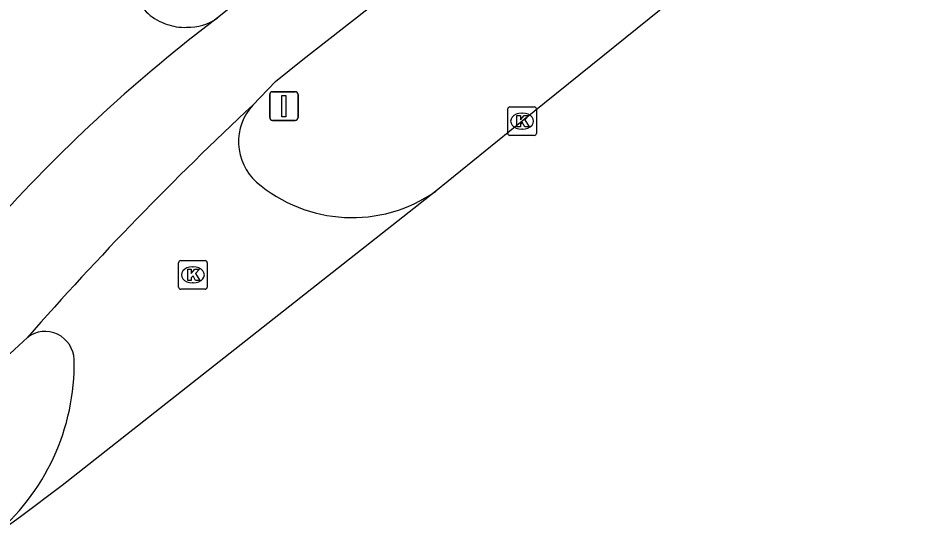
# Model space of a CAD drawing. Extents: x 159353 to 160616, y 385893 to 387321.
# Drawn here: x 160511.8 to 160543.15, y 386418.47 to 386436.61 of the extents above; entities that cross this region are included whole.
import ezdxf

# ---------------------------------------------------------------- set-up
doc = ezdxf.new("R2010")
doc.units = 0
for name, color, linetype in [('IMGEO_Fietspad_gesloten', 7, 'Continuous'), ('IMGEO_Kolk', 7, 'Continuous'), ('IMGEO_Rijbaan_lokaal_open', 7, 'Continuous'), ('IMGEO_Rijbaan_regionaal_gesloten', 7, 'Continuous'), ('IMGEO_Verkeersbordpaal', 7, 'Continuous')]:
    doc.layers.add(name, color=color, linetype=linetype)

msp = doc.modelspace()

# ---------------------------------------------------------------- linework, layer by layer
at = {"layer": 'IMGEO_Fietspad_gesloten'}
for points in [[(160541.385, 386454.654), (160518.779, 386436.611)], [(160520.015, 386433.567), (160520.804, 386434.384), (160521.764, 386435.158), (160530.579, 386442.052), (160539.503, 386449.265)], [(160510.919, 386424.322), (160512.136, 386425.445)]]:
    msp.add_lwpolyline(points, dxfattribs=at)
at = {"layer": 'IMGEO_Kolk'}
for p, q in [((160528.922, 386432.576), (160528.922, 386433.428)), ((160528.997, 386433.502), (160529.849, 386433.502)), ((160529.41, 386433.282), (160529.435, 386433.282)), ((160529.923, 386433.428), (160529.923, 386432.576)), ((160529.433, 386432.722), (160529.408, 386432.722)), ((160529.849, 386432.502), (160528.997, 386432.502)), ((160517.416, 386427.203), (160517.416, 386428.055)), ((160517.491, 386428.129), (160518.343, 386428.129)), ((160517.904, 386427.909), (160517.929, 386427.909)), ((160518.417, 386428.055), (160518.417, 386427.203)), ((160517.927, 386427.349), (160517.902, 386427.349)), ((160518.343, 386427.129), (160517.491, 386427.129))]:
    msp.add_line(p, q, dxfattribs=at)
for points in [[(160528.922, 386432.576), (160528.922, 386433.428)], [(160528.997, 386433.502), (160529.849, 386433.502)], [(160529.923, 386433.428), (160529.923, 386432.576)], [(160529.243, 386433.202), (160529.366, 386433.202), (160529.366, 386433.051), (160529.496, 386433.202), (160529.66, 386433.202), (160529.514, 386433.051), (160529.667, 386432.802), (160529.515, 386432.802), (160529.43, 386432.966), (160529.366, 386432.899), (160529.366, 386432.802), (160529.243, 386432.802), (160529.243, 386433.202)], [(160529.849, 386432.502), (160528.997, 386432.502)], [(160517.416, 386427.203), (160517.416, 386428.055)], [(160517.491, 386428.129), (160518.343, 386428.129)], [(160518.417, 386428.055), (160518.417, 386427.203)], [(160517.737, 386427.829), (160517.86, 386427.829), (160517.86, 386427.678), (160517.99, 386427.829), (160518.154, 386427.829), (160518.008, 386427.678), (160518.161, 386427.429), (160518.009, 386427.429), (160517.924, 386427.593), (160517.86, 386427.526), (160517.86, 386427.429), (160517.737, 386427.429), (160517.737, 386427.829)], [(160518.343, 386427.129), (160517.491, 386427.129)]]:
    msp.add_lwpolyline(points, dxfattribs=at)
for centre, start, end in [((160528.999, 386433.426), 91.552, 178.448), ((160528.999, 386433.426), 91.552, 178.448), ((160529.847, 386433.426), 1.552, 88.448), ((160529.847, 386433.426), 1.552, 88.448), ((160528.999, 386432.578), 181.552, 268.448), ((160528.999, 386432.578), 181.552, 268.448), ((160529.847, 386432.578), 271.552, 358.448), ((160529.847, 386432.578), 271.552, 358.448), ((160517.493, 386428.053), 91.552, 178.448), ((160517.493, 386428.053), 91.552, 178.448), ((160518.341, 386428.053), 1.552, 88.448), ((160518.341, 386428.053), 1.552, 88.448), ((160517.493, 386427.205), 181.552, 268.448), ((160517.493, 386427.205), 181.552, 268.448), ((160518.341, 386427.205), 271.552, 358.448), ((160518.341, 386427.205), 271.552, 358.448)]:
    msp.add_arc(centre, 0.0765, start, end, dxfattribs=at)
for centre, major_axis, ratio, start_param, end_param in [((160529.409, 386433.002), (-0.387, 0.002), 0.722429, 4.712389, 7.853982), ((160529.434, 386433.002), (-0.39, 0.002), 0.717154, 1.570796, 4.712389), ((160517.903, 386427.629), (-0.387, 0.002), 0.722429, 4.712389, 7.853982), ((160517.928, 386427.629), (-0.39, 0.002), 0.717154, 1.570796, 4.712389)]:
    msp.add_ellipse(centre, major_axis=major_axis, ratio=ratio, start_param=start_param, end_param=end_param, dxfattribs=at)
at = {"layer": 'IMGEO_Rijbaan_lokaal_open'}
for centre, radius, start, end in [((160517.244, 386437.683), 1.281, 209.3783, 242.5073), ((160551.956, 386392.744), 55.001, 127.1007, 137.9066), ((160517.731, 386438.509), 2.24, 241.2222, 259.9152), ((160517.723, 386438.152), 1.869, 269.3004, 304.4193), ((160517.618, 386438.072), 1.79, 261.032, 272.6259), ((160598.465, 386349.581), 114.926, 133.04823, 138.69189), ((160521.409, 386432.282), 1.896, 137.3487, 227.8854), ((160523.479, 386434.736), 5.105, 229.1269, 304.933), ((160512.75, 386424.63), 1.02, 2.2284, 127.022), ((160505.912, 386424.536), 7.86, 309.4256, 0.9761)]:
    msp.add_arc(centre, radius, start, end, dxfattribs=at)
at = {"layer": 'IMGEO_Rijbaan_regionaal_gesloten'}
for points in [[(160543.154, 386444.043), (160542.256, 386443.357), (160529.423, 386433.002), (160526.402, 386430.551)], [(160526.402, 386430.551), (160513.344, 386420.266), (160511.899, 386419.169), (160510.903, 386418.465)]]:
    msp.add_lwpolyline(points, dxfattribs=at)
at = {"layer": 'IMGEO_Verkeersbordpaal'}
for p, q in [((160520.601, 386433.13), (160520.601, 386433.93)), ((160520.601, 386433.93), (160520.601, 386433.13)), ((160520.701, 386434.03), (160521.491, 386434.03)), ((160521.491, 386434.03), (160520.701, 386434.03)), ((160521.591, 386433.93), (160521.591, 386433.13)), ((160521.591, 386433.13), (160521.591, 386433.93)), ((160521.491, 386433.03), (160520.701, 386433.03)), ((160520.701, 386433.03), (160521.491, 386433.03))]:
    msp.add_line(p, q, dxfattribs=at)
msp.add_lwpolyline([(160521.021, 386433.905), (160521.171, 386433.905), (160521.171, 386433.155), (160521.021, 386433.155), (160521.021, 386433.905)], dxfattribs=at)
for centre, start, end in [((160520.701, 386433.93), 90, 180), ((160520.701, 386433.93), 90, 180), ((160521.491, 386433.93), 0, 90), ((160521.491, 386433.93), 360, 90), ((160520.701, 386433.13), 180, 270), ((160520.701, 386433.13), 180, 270), ((160521.491, 386433.13), 270, 0), ((160521.491, 386433.13), 270, 0)]:
    msp.add_arc(centre, 0.1, start, end, dxfattribs=at)

doc.saveas('drawing.dxf')
